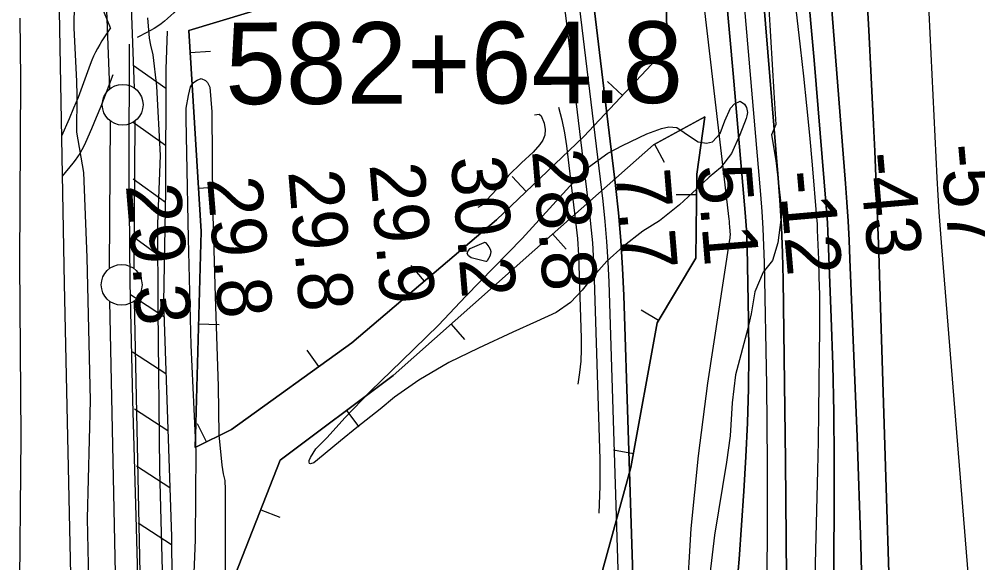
# Model space of a CAD drawing. Extents: x 3625074 to 3663148, y 511451 to 537151.
# Drawn here: x 3657078 to 3658253, y 526338 to 527005 of the extents above; entities that cross this region are included whole.
import ezdxf

# ---------------------------------------------------------------- set-up
doc = ezdxf.new("R2010")
doc.units = 0
for name, color, linetype in [('V-BORW-LINE', 7, 'Continuous'), ('V-CHAN-NAID', 7, 'Continuous'), ('V-FLOD-BASE', 7, 'Continuous'), ('V-LEVE-TOET', 7, 'Continuous'), ('V-RAIL-TRAK', 7, 'Continuous'), ('V-RIVR-EDGE', 7, 'Continuous'), ('V-RIVR-RANG', 7, 'Continuous'), ('V-ROAD-CNTR', 7, 'Continuous'), ('V-RRAP-FSHR', 7, 'Continuous'), ('V-SITE-VEGE', 7, 'Continuous'), ('V-SURV-IDEN', 7, 'Continuous'), ('V-SURV-LINE', 7, 'Continuous'), ('V-TOPO-DPTH', 7, 'Continuous'), ('V-TOPO-MAJR', 7, 'Continuous'), ('V-TOPO-MINR', 7, 'Continuous'), ('V-TOPO-SHOR', 7, 'Continuous'), ('V-TOPO-WATR', 7, 'Continuous')]:
    doc.layers.add(name, color=color, linetype=linetype)

msp = doc.modelspace()

# ---------------------------------------------------------------- linework, layer by layer
at = {"layer": 'V-BORW-LINE'}
for p, q in [((3657287.2, 526964.2), (3657312.2, 526965.7)), ((3657817.5, 526911.7), (3657799.3, 526928.9)), ((3657856.9, 526851.8), (3657868.9, 526829.9)), ((3657699.6, 526794), (3657682.3, 526812.1)), ((3657297.5, 526797.9), (3657322.4, 526799.4)), ((3657908.5, 526789.6), (3657883.5, 526789.9)), ((3657731.9, 526741.8), (3657748.4, 526723.1)), ((3657574.7, 526683.9), (3657558.5, 526702.9)), ((3657861.9, 526635.6), (3657840.5, 526648.5)), ((3657297.7, 526631.4), (3657322.7, 526630.7)), ((3657607.3, 526631.2), (3657623.9, 526612.5)), ((3657445.3, 526579.1), (3657430.7, 526599.4)), ((3657479, 526525.1), (3657494, 526505.1)), ((3657307.2, 526486.7), (3657296.1, 526509.1)), ((3657831, 526472.1), (3657806.4, 526476.6)), ((3657374, 526403.6), (3657397.2, 526394.5))]:
    msp.add_line(p, q, dxfattribs=at)
for points in [[(3657867.4, 527216.6), (3657869.9, 527094), (3657872.4, 526969.8), (3657770, 526861.4), (3657663.2, 526759.1), (3657485.8, 526608.2), (3657337.8, 526501.8), (3657293.6, 526480), (3657300.7, 526744.8), (3657285.5, 526991.4), (3657395.8, 527024.4), (3657544.2, 527108.8), (3657606.3, 527141.1), (3657764.5, 527254.2), (3657822.1, 527288.4), (3657841.1, 527294), (3657867, 527255.7), (3657867.4, 527216.6)], [(3657867.4, 527216.6), (3657867, 527255.7), (3657841.1, 527294), (3657822.1, 527288.4), (3657764.5, 527254.2), (3657606.3, 527141.1), (3657544.2, 527108.8), (3657395.8, 527024.4), (3657285.5, 526991.4), (3657300.7, 526744.8), (3657293.6, 526480), (3657337.8, 526501.8), (3657485.8, 526608.2), (3657663.2, 526759.1), (3657770, 526861.4), (3657872.4, 526969.8), (3657869.9, 527094), (3657867.4, 527216.6)], [(3657728.9, 526084.3), (3657672.1, 526041.8), (3657441.7, 525952.2), (3657308.6, 525903.1), (3657288.3, 525951.2), (3657296.2, 526206.1), (3657397.8, 526464.2), (3657536.2, 526568), (3657709.9, 526722.4), (3657855.5, 526851), (3657918.5, 526885.4), (3657908.8, 526815.1), (3657907.5, 526712), (3657860.3, 526632.9), (3657828, 526455.5), (3657776.1, 526268), (3657782.6, 526166), (3657748.2, 526091.2), (3657728.9, 526084.3)], [(3657728.9, 526084.3), (3657748.2, 526091.2), (3657782.6, 526166), (3657776.1, 526268), (3657828, 526455.5), (3657860.3, 526632.9), (3657907.5, 526712), (3657908.8, 526815.1), (3657918.5, 526885.4), (3657855.5, 526851), (3657709.9, 526722.4), (3657536.2, 526568), (3657397.8, 526464.2), (3657296.2, 526206.1), (3657288.3, 525951.2), (3657308.6, 525903.1), (3657441.7, 525952.2), (3657672.1, 526041.8), (3657728.9, 526084.3)]]:
    msp.add_lwpolyline(points, dxfattribs=at)
at = {"layer": 'V-FLOD-BASE'}
msp.add_lwpolyline([(3657212.6, 526974.5), (3657212.2, 526820.4), (3657213.3, 526682.8), (3657216.7, 526538.1), (3657221, 526381.5), (3657226.4, 526186.6), (3657227.7, 526023.6), (3657229.2, 525841.7), (3657230.8, 525835.2)], dxfattribs=at)
at = {"layer": 'V-LEVE-TOET'}
for points in [[(3657145.3, 527058), (3657144.8, 526994.2), (3657147.8, 526929.2), (3657148.1, 526911.5), (3657148, 526866.7), (3657156.6, 526817), (3657160.7, 526713), (3657164.6, 526537.5), (3657160.9, 526392.9), (3657164.1, 526242.3), (3657167, 526104.1), (3657170.1, 525910.4), (3657172.7, 525791.7), (3657177.1, 525732.3), (3657178.9, 525664.9), (3657182.3, 525493.1), (3657181.9, 525332.5), (3657186.3, 525147), (3657188.2, 524987.5)], [(3657265.4, 525852.3), (3657261.4, 525962.2), (3657259.1, 526135.2), (3657255, 526266.9), (3657250, 526452.4), (3657248.2, 526649.7), (3657247.6, 526754.2), (3657250.9, 526838), (3657246.5, 526923.1), (3657241.9, 526961.5), (3657239.1, 526973.4), (3657237.5, 526981.7), (3657235.4, 527006.6)]]:
    msp.add_lwpolyline(points, dxfattribs=at)
at = {"layer": 'V-RAIL-TRAK'}
msp.add_lwpolyline([(3657078.5, 527006.4), (3657079.1, 526931.5), (3657078.1, 526706.5), (3657079.7, 526492.8), (3657077.6, 526273.8), (3657080.3, 526165.3), (3657080.7, 526149.1), (3657084.5, 526032.7), (3657086.9, 525865.6), (3657087.1, 525676), (3657089.6, 525483.5), (3657088.1, 525299.3), (3657091.9, 525111.5), (3657097.1, 524514.9)], dxfattribs=at)
at = {"layer": 'V-RIVR-EDGE'}
for points in [[(3657997, 527018.4), (3658003.3, 526915.1), (3658005.6, 526876.1), (3658000.2, 526863.5), (3658005.5, 526831.7), (3658013.2, 526768.6), (3658008.3, 526730.8), (3658001.6, 526709.2), (3657990.2, 526694.8), (3657979.9, 526670.8), (3657975.6, 526643.8), (3657971.4, 526625.8), (3657956.2, 526568.8), (3657952, 526534.6), (3657949.5, 526494.4)], [(3657949.5, 526494.4), (3657945.2, 526462), (3657930.5, 526372.6), (3657917.1, 526258.6), (3657904.3, 526197.4), (3657894.4, 526065.3), (3657876.7, 525959.7), (3657866.9, 525887.7), (3657863.1, 525813.9), (3657864.2, 525782), (3657858.7, 525732.8), (3657857.4, 525683), (3657854.3, 525629)]]:
    msp.add_lwpolyline(points, dxfattribs=at)
at = {"layer": 'V-ROAD-CNTR'}
for points in [[(3657119.1, 527417.7), (3657132.6, 526680.4), (3657150.7, 525854.8), (3657167.2, 525045.6)], [(3657189.7, 526994.3), (3657182.4, 527012.5), (3657179.6, 527019.2), (3657176.6, 527025.8), (3657173.4, 527032.4), (3657170.1, 527038.9), (3657166.7, 527045.3), (3657162.6, 527052.5), (3657159.3, 527060.3), (3657156.3, 527067.1), (3657153.2, 527073.7), (3657149.8, 527080.2), (3657146.3, 527086.7), (3657142.7, 527093.1), (3657138.7, 527099.6)], [(3657310.3, 527087.5), (3657307.5, 527080.4), (3657304.5, 527073.2), (3657301.2, 527066), (3657297.7, 527058.9), (3657294, 527052), (3657290.2, 527045.1), (3657286.1, 527038.4), (3657281.9, 527031.8), (3657277.3, 527025.1), (3657274, 527020.9), (3657270.7, 527016.9), (3657267.2, 527013.1), (3657263.5, 527009.5), (3657259.7, 527006), (3657255.8, 527002.7), (3657251.7, 526999.5), (3657247.5, 526996.6), (3657243.3, 526993.8), (3657238.7, 526991.2), (3657234.8, 526989.2), (3657222.3, 526982.7)], [(3657189.7, 526994.3), (3657179.1, 526978.5), (3657176.3, 526973.9), (3657173.6, 526969.2), (3657171.1, 526964.5), (3657168.8, 526959.6), (3657166.6, 526954.7), (3657164.7, 526949.7), (3657159.9, 526935.9), (3657154.9, 526922.5), (3657149.8, 526909.2), (3657144.4, 526896), (3657138.8, 526882.9), (3657129.3, 526861.6)], [(3657192.3, 526937), (3657183, 526911.9), (3657177.7, 526898.1), (3657172.1, 526884.4), (3657166.3, 526870.8), (3657161.7, 526860.6), (3657160.4, 526857.7), (3657158.8, 526853.7), (3657156.7, 526849.2), (3657154.4, 526844.8), (3657152, 526840.5), (3657149.3, 526836.3), (3657146.4, 526832.3), (3657143.4, 526828.4), (3657130.2, 526812.7)]]:
    msp.add_lwpolyline(points, dxfattribs=at)
at = {"layer": 'V-RRAP-FSHR'}
for p, q in [((3657257.3, 526920.3), (3657217.4, 526948.4)), ((3657257.2, 526850.3), (3657217.3, 526878.4)), ((3657256.9, 526780.3), (3657217.4, 526809)), ((3657255.6, 526710.3), (3657216.1, 526739.1)), ((3657255.2, 526640.3), (3657214.3, 526667)), ((3657257.5, 526570.4), (3657216.6, 526597)), ((3657259.9, 526500.4), (3657219, 526527.1)), ((3657262.2, 526430.4), (3657221.3, 526457.1)), ((3657264.6, 526360.5), (3657223.7, 526387.1))]:
    msp.add_line(p, q, dxfattribs=at)
msp.add_lwpolyline([(3657258.9, 526990.3), (3657257.4, 526943.9), (3657257.2, 526794.8), (3657254.6, 526658.1), (3657264.2, 526370.9), (3657266.4, 526102.6), (3657271.7, 525919.3), (3657270.2, 525889.7), (3657263.5, 525860.3)], dxfattribs=at)
at = {"layer": 'V-SITE-VEGE'}
msp.add_lwpolyline([(3657291.2, 526305.8), (3657293.9, 526366.7), (3657294.7, 526474.5), (3657288.4, 526605.2), (3657285.3, 526736.3), (3657283.4, 526840.9), (3657282.5, 526883), (3657282.2, 526895.9), (3657285.2, 526911.5), (3657287.6, 526922.3), (3657291.4, 526927.6), (3657295.8, 526930.2), (3657300.7, 526932.3), (3657306, 526930), (3657308.7, 526927.3), (3657311.3, 526921.9), (3657314, 526891.6), (3657314.7, 526778.9), (3657318.1, 526665), (3657321.5, 526555), (3657322.6, 526495.6), (3657326.3, 526458.3), (3657327.7, 526447.5), (3657329.7, 526439.4), (3657330.1, 526428.6), (3657330.4, 526354.2), (3657329.9, 526237.7)], dxfattribs=at)
msp.add_lwpolyline([(3657969.1, 526883.3), (3657961.7, 526863.5), (3657951.1, 526840.5), (3657937.8, 526822.9), (3657924.1, 526811.3), (3657908.8, 526797), (3657887.4, 526777.4), (3657862.8, 526757.9), (3657842.6, 526745.3), (3657818.5, 526726.3), (3657798.3, 526708.3), (3657779, 526686.6), (3657768, 526672.8), (3657753.7, 526657.9), (3657736.2, 526645.3), (3657712.3, 526634.4), (3657682.9, 526621.4), (3657641.1, 526601.7), (3657604.6, 526584), (3657567.6, 526562.5), (3657538.1, 526541.5), (3657520.5, 526526.7), (3657491.6, 526504.5), (3657471.9, 526488.2), (3657443.4, 526464.9), (3657439, 526461.2), (3657434.7, 526459.7), (3657433.6, 526460.2), (3657433.1, 526461.9), (3657433.2, 526464), (3657434.8, 526467.8), (3657441.5, 526478.4), (3657455.2, 526492.2), (3657477.2, 526516.1), (3657508.5, 526549), (3657546.9, 526586.1), (3657591.9, 526630), (3657625.5, 526665.6), (3657694.7, 526736.1), (3657753, 526800.3), (3657776, 526823.6), (3657799.5, 526841), (3657817.5, 526850.4), (3657847.4, 526864.4), (3657865.3, 526871.1), (3657874.5, 526873.1), (3657884.2, 526872.4), (3657893.3, 526866.3), (3657898.6, 526862.4), (3657910.3, 526854.7), (3657920.5, 526852.9), (3657928.1, 526854.9), (3657937.5, 526865), (3657943.1, 526880.5), (3657949.9, 526896), (3657954.8, 526901.3), (3657961.9, 526904.5), (3657967.2, 526901.1), (3657969.8, 526896.8), (3657970.8, 526890.8), (3657970.2, 526886.5)], close=True, dxfattribs=at)
at = {"layer": 'V-SURV-LINE'}
for points in [[(3657188.8, 526919.6), (3657176.6, 527241.2)], [(3657206.6, 527242.3), (3657218.8, 526920.7)], [(3657188.4, 526699.5), (3657189.4, 526880.3)], [(3657219.4, 526880.1), (3657218.4, 526699.3)], [(3657203.8, 525932.6), (3657188.7, 526659.2)], [(3657218.7, 526659.8), (3657233.8, 525933.3)]]:
    msp.add_lwpolyline(points, dxfattribs=at)
for centre in [(3657204.5, 526900.2), (3657203.3, 526679.4)]:
    msp.add_circle(centre, 25, dxfattribs=at)
at = {"layer": 'V-TOPO-DPTH'}
for points in [[(3658022.8, 527670.8), (3658091.1, 526803.7), (3658092.8, 526780.6), (3658094.3, 526757.4), (3658095.6, 526734.2), (3658096.6, 526711), (3658105.3, 526493), (3658109.8, 526360.7), (3658113.3, 526228.4), (3658115.3, 526096.1), (3658116.4, 525963.8), (3658117.3, 525586.1), (3658117.3, 525577.3), (3658117.3, 525568.5), (3658117.3, 525559.7), (3658117.3, 525550.9), (3658117, 525474.3), (3658116.9, 525427.2), (3658116.7, 525380), (3658116.6, 525332.9), (3658116.4, 525285.8), (3658112.2, 524346)], [(3658112.2, 524346), (3658116.4, 525285.8), (3658116.6, 525332.9), (3658116.7, 525380), (3658116.9, 525427.2), (3658117, 525474.3), (3658117.3, 525550.9), (3658117.3, 525559.7), (3658117.3, 525568.5), (3658117.3, 525577.3), (3658117.3, 525586.1), (3658116.4, 525963.8), (3658115.3, 526096.1), (3658113.3, 526228.4), (3658109.8, 526360.7), (3658105.3, 526493), (3658096.6, 526711), (3658095.6, 526734.2), (3658094.3, 526757.4), (3658092.8, 526780.6), (3658091.1, 526803.7), (3658022.8, 527670.8)], [(3658009.2, 525600.9), (3658015.5, 525889.4), (3658017.8, 526032.9), (3658019.2, 526176.4), (3658018.9, 526319.9), (3658017.7, 526463.5), (3658014.6, 526685.5), (3658013.8, 526718), (3658012.6, 526750.5), (3658010.7, 526783), (3658008.3, 526815.4), (3657950.9, 527511.9)], [(3657950.9, 527511.9), (3658008.3, 526815.4), (3658010.7, 526783), (3658012.6, 526750.5), (3658013.8, 526718), (3658014.6, 526685.5), (3658017.7, 526463.5), (3658018.9, 526319.9), (3658019.2, 526176.4), (3658017.8, 526032.9), (3658015.5, 525889.4), (3658009.2, 525600.9)], [(3657928.4, 525527.2), (3657699.9, 525548.5), (3657700, 525548.5), (3657700.5, 525549), (3657773.2, 525706.2), (3657776, 525712), (3657778.9, 525717.7), (3657782.1, 525723.3), (3657785.4, 525728.8), (3657788.4, 525734.4), (3657791, 525740.2), (3657792.8, 525746.3), (3657794.3, 525752.5), (3657815.9, 525882.8), (3657825.7, 525954.5), (3657832.6, 526026.3), (3657835.2, 526098.5), (3657835.1, 526170.8), (3657819.3, 526666.1), (3657817.8, 526700), (3657815.7, 526733.8), (3657812.7, 526767.6), (3657809.1, 526801.3), (3657745.2, 527331.7)], [(3658043.8, 527054.6), (3658052.5, 526954.8), (3658067.4, 526775.8), (3658068.2, 526765.6), (3658068.9, 526755.2), (3658069.4, 526744.9), (3658069.9, 526734.6), (3658073.6, 526639.2), (3658075.4, 526581.1), (3658076.7, 526523.1), (3658077.3, 526465), (3658077.3, 526406.9), (3658076.6, 526284.6), (3658075.9, 526205.3), (3658075, 526126.1), (3658073.7, 526046.8), (3658072.2, 525967.6), (3658071.4, 525931.2), (3658070.1, 525870.2), (3658068.9, 525809.2), (3658067.8, 525748.1), (3658066.7, 525687.1), (3658065.2, 525600.3)], [(3658065.2, 525600.3), (3658066.7, 525687.1), (3658067.8, 525748.1), (3658068.9, 525809.2), (3658070.1, 525870.2), (3658071.4, 525931.2), (3658072.2, 525967.6), (3658073.7, 526046.8), (3658075, 526126.1), (3658075.9, 526205.3), (3658076.6, 526284.6), (3658077.3, 526406.9), (3658077.3, 526465), (3658076.7, 526523.1), (3658075.4, 526581.1), (3658073.6, 526639.2), (3658069.9, 526734.6), (3658069.4, 526744.9), (3658068.9, 526755.2), (3658068.2, 526765.6), (3658067.4, 526775.8), (3658052.5, 526954.8), (3658043.8, 527054.6)], [(3658116.5, 527049.4), (3658119.6, 526991.6), (3658122.6, 526933.8), (3658125.4, 526876.1), (3658127, 526843.1), (3658128.8, 526801.8), (3658130.5, 526760.5), (3658132.1, 526719.2), (3658133.4, 526677.9), (3658152.5, 526066.1), (3658154.9, 525983.7), (3658157, 525901.2), (3658158.7, 525818.8), (3658160.1, 525736.4), (3658161.7, 525634.5), (3658162.1, 525603), (3658162.6, 525571.5), (3658163, 525540), (3658163.3, 525508.5), (3658169.1, 525000), (3658170.3, 524887.9)], [(3658170.3, 524887.9), (3658169.1, 525000), (3658163.3, 525508.5), (3658163, 525540), (3658162.6, 525571.5), (3658162.1, 525603), (3658161.7, 525634.5), (3658160.1, 525736.4), (3658158.7, 525818.8), (3658157, 525901.2), (3658154.9, 525983.7), (3658152.5, 526066.1), (3658133.4, 526677.9), (3658132.1, 526719.2), (3658130.5, 526760.5), (3658128.8, 526801.8), (3658127, 526843.1), (3658125.4, 526876.1), (3658122.6, 526933.8), (3658119.6, 526991.6), (3658116.5, 527049.4)], [(3657929.4, 525585.1), (3657933.6, 525898.9), (3657935.6, 525980), (3657938.9, 526061.1), (3657943.9, 526142), (3657950.1, 526222.9), (3657957, 526301.1), (3657960.5, 526342.9), (3657963.7, 526384.7), (3657966.5, 526426.5), (3657969, 526468.3), (3657970.8, 526510.2), (3657972.1, 526552.1), (3657972.4, 526594), (3657972, 526635.9), (3657970.4, 526725.7), (3657970.1, 526736.3), (3657969.6, 526746.8), (3657968.9, 526757.4), (3657968.1, 526768), (3657953.5, 526938.5), (3657944.6, 527034.2)], [(3657944.6, 527034.2), (3657953.5, 526938.5), (3657968.1, 526768), (3657968.9, 526757.4), (3657969.6, 526746.8), (3657970.1, 526736.3), (3657970.4, 526725.7), (3657972, 526635.9), (3657972.4, 526594), (3657972.1, 526552.1), (3657970.8, 526510.2), (3657969, 526468.3), (3657966.5, 526426.5), (3657963.7, 526384.7), (3657960.5, 526342.9), (3657957, 526301.1), (3657950.1, 526222.9), (3657943.9, 526142), (3657938.9, 526061.1), (3657935.6, 525980), (3657933.6, 525898.9), (3657929.4, 525585.1)]]:
    msp.add_lwpolyline(points, dxfattribs=at)
at = {"layer": 'V-TOPO-MAJR'}
for points in [[(3658132.9, 528224.6), (3658141.1, 528156.8), (3658146.5, 528109.5), (3658151.3, 528062.1), (3658155.4, 528014.6), (3658159, 527967.1), (3658161.9, 527924.4), (3658163.5, 527898.2), (3658164.9, 527872), (3658165.8, 527845.8), (3658166.6, 527819.6), (3658171.1, 527611.3), (3658174.4, 527480.9), (3658178.5, 527350.5), (3658183.6, 527220.2), (3658189.5, 527089.9), (3658203.3, 526810.7), (3658204.4, 526789.5), (3658205.7, 526768.3), (3658207.2, 526747.2), (3658208.8, 526726), (3658294.4, 525668.4)], [(3657738.9, 526897.3), (3657743.2, 526881.6), (3657746.3, 526865.8), (3657748.8, 526849.7), (3657761.7, 526743), (3657762.4, 526736.2), (3657763, 526729.3), (3657763.4, 526722.5), (3657763.7, 526715.6), (3657767, 526614), (3657767, 526599.9), (3657766.4, 526585.7), (3657765, 526571.7), (3657763, 526557.7)]]:
    msp.add_lwpolyline(points, dxfattribs=at)
at = {"layer": 'V-TOPO-MINR'}
for points in [[(3657824.3, 527820.7), (3657948, 526759.7), (3657948.3, 526757.3), (3657948.5, 526754.8), (3657949, 526750), (3657949.4, 526745.4), (3657949.4, 526744.6), (3657949.5, 526741.1), (3657949.4, 526738.4), (3657949.2, 526736.6), (3657949.1, 526735.7), (3657949, 526734.8), (3657922, 526558.7), (3657910.4, 526469.7), (3657901.3, 526380.4), (3657896.1, 526290.8)], [(3657937.5, 527822.4), (3658035.6, 526971.4), (3658039.6, 526935.3), (3658043.4, 526899.1), (3658046.9, 526862.9), (3658050.1, 526826.7), (3658055.6, 526761.9), (3658055.9, 526758), (3658056.2, 526754.2), (3658056.4, 526750.3), (3658056.5, 526746.4), (3658057.9, 526710.6), (3658058.6, 526688.7), (3658059.1, 526666.9), (3658059.3, 526645.1), (3658059.2, 526623.3), (3658059, 526595.2), (3658058.6, 526559.3), (3658058.1, 526523.5), (3658057.5, 526487.6), (3658056.7, 526451.8), (3658050.6, 526206.8)], [(3658022.8, 527670.8), (3658091.1, 526803.7), (3658092.8, 526780.6), (3658094.3, 526757.4), (3658095.6, 526734.2), (3658096.6, 526711), (3658105.3, 526493), (3658109.8, 526360.7), (3658113.3, 526228.4), (3658115.3, 526096.1), (3658116.4, 525963.8), (3658117.3, 525586.1), (3658117.3, 525577.3), (3658117.3, 525568.5), (3658117.3, 525559.7), (3658117.3, 525550.9), (3658117, 525474.3), (3658116.9, 525427.2), (3658116.7, 525380), (3658116.6, 525332.9), (3658116.4, 525285.8), (3658112.2, 524346)], [(3657950.9, 527511.9), (3658008.3, 526815.4), (3658010.7, 526783), (3658012.6, 526750.5), (3658013.8, 526718), (3658014.6, 526685.5), (3658017.7, 526463.5), (3658018.9, 526319.9), (3658019.2, 526176.4), (3658017.8, 526032.9), (3658015.5, 525889.4), (3658009.2, 525600.9)], [(3657939.6, 527340.5), (3657986.9, 526790.3), (3657988.5, 526769.4), (3657989.8, 526748.6), (3657990.7, 526727.7), (3657991.3, 526706.8), (3657994.1, 526556.3), (3657995.1, 526460.1), (3657995, 526363.9), (3657993.4, 526267.8), (3657990.7, 526171.7), (3657986.3, 526051.6), (3657984.5, 526004.7), (3657982.5, 525957.8), (3657980.3, 525910.9), (3657978, 525864), (3657975.8, 525817.1), (3657973.8, 525770.2), (3657972.3, 525723.3), (3657971, 525676.4), (3657969.9, 525627)], [(3657745.2, 527331.7), (3657809.1, 526801.3), (3657812.7, 526767.6), (3657815.7, 526733.8), (3657817.8, 526700), (3657819.3, 526666.1), (3657835.1, 526170.8), (3657835.2, 526098.5), (3657832.6, 526026.3), (3657825.7, 525954.5), (3657815.9, 525882.8), (3657794.3, 525752.5), (3657792.8, 525746.3), (3657791, 525740.2), (3657788.4, 525734.4), (3657785.4, 525728.8), (3657782.1, 525723.3), (3657778.9, 525717.7), (3657776, 525712), (3657773.2, 525706.2), (3657700.5, 525549), (3657700, 525548.5), (3657699.9, 525548.5)], [(3657746.5, 527170.2), (3657793.3, 526781.9), (3657795.9, 526757.1), (3657798.1, 526732.3), (3657799.7, 526707.5), (3657800.8, 526682.6), (3657812.4, 526317.6), (3657812.5, 526265.2), (3657810.5, 526212.8), (3657805.4, 526160.7)], [(3657713.7, 527153.5), (3657725, 527118.2), (3657734.8, 527082.5), (3657742, 527046.2), (3657747.7, 527009.6), (3657777.5, 526762.4), (3657779.1, 526746.6), (3657780.6, 526730.8), (3657781.6, 526715), (3657782.3, 526699.1), (3657789.7, 526465.4), (3657789.7, 526432.3), (3657788.5, 526399.3)], [(3658043.8, 527054.6), (3658052.5, 526954.8), (3658067.4, 526775.8), (3658068.2, 526765.6), (3658068.9, 526755.2), (3658069.4, 526744.9), (3658069.9, 526734.6), (3658073.6, 526639.2), (3658075.4, 526581.1), (3658076.7, 526523.1), (3658077.3, 526465), (3658077.3, 526406.9), (3658076.6, 526284.6), (3658075.9, 526205.3), (3658075, 526126.1), (3658073.7, 526046.8), (3658072.2, 525967.6), (3658071.4, 525931.2), (3658070.1, 525870.2), (3658068.9, 525809.2), (3658067.8, 525748.1), (3658066.7, 525687.1), (3658065.2, 525600.3)], [(3658116.5, 527049.4), (3658119.6, 526991.6), (3658122.6, 526933.8), (3658125.4, 526876.1), (3658127, 526843.1), (3658128.8, 526801.8), (3658130.5, 526760.5), (3658132.1, 526719.2), (3658133.4, 526677.9), (3658152.5, 526066.1), (3658154.9, 525983.7), (3658157, 525901.2), (3658158.7, 525818.8), (3658160.1, 525736.4), (3658161.7, 525634.5), (3658162.1, 525603), (3658162.6, 525571.5), (3658163, 525540), (3658163.3, 525508.5), (3658169.1, 525000), (3658170.3, 524887.9)], [(3657651.3, 526708.5), (3657650.7, 526708.1), (3657650.2, 526708.1), (3657649.9, 526708.1), (3657631.8, 526712.3), (3657628.6, 526715), (3657627, 526717.8), (3657628.1, 526720.9), (3657630.8, 526724.1), (3657648, 526731.3), (3657648.5, 526731.5), (3657649.3, 526731.3), (3657649.8, 526731.1), (3657649.9, 526730.9), (3657653.8, 526725.9), (3657655.2, 526723.1), (3657656, 526720.3), (3657655.7, 526717.4), (3657654.7, 526714.4), (3657651.6, 526708.9), (3657651.3, 526708.5)]]:
    msp.add_lwpolyline(points, dxfattribs=at)
at = {"layer": 'V-TOPO-SHOR'}
for points in [[(3657709.7, 526887.8), (3657715.2, 526888.8), (3657717.8, 526886.6), (3657721.4, 526877.4), (3657722.9, 526869.8), (3657722.2, 526862.8)], [(3657722.2, 526862.8), (3657720, 526856.9), (3657716.1, 526851.6), (3657707.9, 526842), (3657693.6, 526828.8), (3657677.7, 526813.5), (3657668.3, 526801.8), (3657657.3, 526790.1), (3657644.7, 526776.8), (3657640.3, 526774.2)]]:
    msp.add_lwpolyline(points, dxfattribs=at)
at = {"layer": 'V-TOPO-WATR'}
msp.add_lwpolyline([(3657944.6, 527034.2), (3657953.5, 526938.5), (3657968.1, 526768), (3657968.9, 526757.4), (3657969.6, 526746.8), (3657970.1, 526736.3), (3657970.4, 526725.7), (3657972, 526635.9), (3657972.4, 526594), (3657972.1, 526552.1), (3657970.8, 526510.2), (3657969, 526468.3), (3657966.5, 526426.5), (3657963.7, 526384.7), (3657960.5, 526342.9), (3657957, 526301.1), (3657950.1, 526222.9), (3657943.9, 526142), (3657938.9, 526061.1), (3657935.6, 525980), (3657933.6, 525898.9), (3657929.4, 525585.1)], dxfattribs=at)

# ---------------------------------------------------------------- texts
at = {"layer": 'V-CHAN-NAID'}
msp.add_text('CARGILL WESTWEGO (103.1)', height=100, rotation=10.6391, dxfattribs=at).set_placement((3658248.1, 526180.7))
at = {"layer": 'V-RIVR-RANG'}
for s, rotation, p in [('28.8', 274.6983, (3657706.5, 526843.8)), ('-57', 274.9827, (3658207.2, 526850.3)), ('30.2', 274.6983, (3657606.8, 526835.3)), ('-43', 274.9827, (3658107.7, 526840.2)), ('29.8', 274.6983, (3657407.5, 526818.4)), ('29.9', 274.6983, (3657507.2, 526827.1)), ('7.7', 274.6983, (3657808.8, 526819.1)), ('5.1', 274.6983, (3657908.7, 526825.1)), ('-12', 274.9827, (3658009.3, 526817.6)), ('29.8', 274.6983, (3657307.9, 526810)), ('29.3', 274.6983, (3657208.3, 526801.6))]:
    msp.add_text(s, height=67, rotation=rotation, dxfattribs=at).set_placement(p)
at = {"layer": 'V-SURV-IDEN'}
msp.add_text('582+64.8', height=100, rotation=0.1531, dxfattribs=at).set_placement((3657330.4, 526900.9))

doc.saveas('drawing.dxf')
